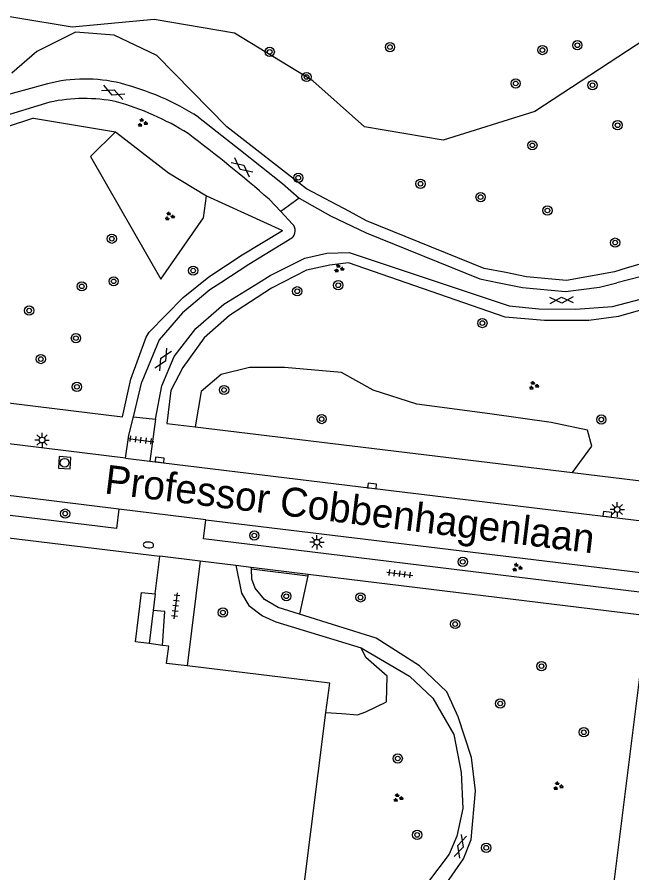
# Model space of a CAD drawing. Extents: x 131000 to 133014, y 396499 to 399001.
# Drawn here: x 131427.1 to 131480.2, y 396949 to 397023 of the extents above; entities that cross this region are included whole.
import ezdxf

# ---------------------------------------------------------------- set-up
doc = ezdxf.new("R2010")
doc.units = 0
for name, color, linetype in [('gg-afsc-hekwerk', 7, 'Continuous'), ('gg-anno-openbare ruimte label', 7, 'Continuous'), ('gg-bbg-hoofdgebouw', 7, 'Continuous'), ('gg-knt-verharding', 7, 'Continuous'), ('gt-grn-groengrens', 7, 'Continuous'), ('gt-grn-weggrens', 7, 'Continuous'), ('gt-symb-boom', 7, 'Continuous'), ('gt-symb-brandkraan', 7, 'Continuous'), ('gt-symb-gesloten verharding', 7, 'Continuous'), ('gt-symb-groenvak', 7, 'Continuous'), ('gt-symb-kolk', 7, 'Continuous'), ('gt-symb-lichtmast', 7, 'Continuous'), ('gt-symb-rioolschacht', 7, 'Continuous'), ('gt-symb-tegel verharding', 7, 'Continuous')]:
    doc.layers.add(name, color=color, linetype=linetype)

# ---------------------------------------------------------------- blocks, each defined once
blk = doc.blocks.new('gt0-BOOM')
at = {"layer": 'gt-symb-boom'}
for radius in [0.4, 0.2]:
    blk.add_circle((0, 0), radius, dxfattribs=at)
blk = doc.blocks.new('gt0-GESVH1')
at = {"layer": 'gt-symb-gesloten verharding'}
for p, q in [((-0.992, -0.261), (0.008, 0.239)), ((0.008, -0.261), (-0.992, 0.239)), ((0.008, 0.239), (1.008, -0.261)), ((1.008, 0.239), (0.008, -0.261))]:
    blk.add_line(p, q, dxfattribs=at)
blk = doc.blocks.new('gt0-GRVAK')
at = {"layer": 'gt-symb-groenvak'}
for p, q in [((-0.11, 0.189), (-0.228, 0.24)), ((-0.182, 0.153), (0.088, 0.153)), ((-0.091, 0.211), (-0.156, 0.322)), ((-0.047, 0.214), (-0.047, 0.393)), ((-0.004, 0.211), (0.061, 0.322)), ((0.015, 0.189), (0.133, 0.24)), ((0.262, -0.052), (0.197, 0.059)), ((0.305, -0.049), (0.305, 0.13)), ((0.349, -0.052), (0.414, 0.059)), ((-0.245, -0.228), (-0.363, -0.177)), ((-0.318, -0.264), (-0.047, -0.264)), ((-0.226, -0.206), (-0.291, -0.095)), ((-0.183, -0.203), (-0.183, -0.024)), ((-0.139, -0.206), (-0.074, -0.095)), ((-0.12, -0.228), (-0.002, -0.177)), ((0.243, -0.074), (0.125, -0.023)), ((0.17, -0.11), (0.441, -0.11)), ((0.368, -0.074), (0.486, -0.023))]:
    blk.add_line(p, q, dxfattribs=at)
blk = doc.blocks.new('gt0-RS')
at = {"layer": 'gt-symb-rioolschacht'}
blk.add_lwpolyline([(-0.5, -0.5), (0.5, -0.5), (0.5, 0.5), (-0.5, 0.5)], close=True, dxfattribs=at)
blk.add_circle((0, 0), 0.375, dxfattribs=at)
blk = doc.blocks.new('gt0-KOLK')
at = {"layer": 'gt-symb-kolk'}
blk.add_lwpolyline([(0, 0), (0.375, 0), (0.375, 0.4), (-0.375, 0.4), (-0.375, 0), (0, 0)], dxfattribs=at)
blk = doc.blocks.new('gt0-TEG1')
at = {"layer": 'gt-symb-tegel verharding'}
for p, q in [((-1.125, 0), (1.125, 0)), ((-0.9, -0.25), (-0.9, 0.25)), ((-0.45, -0.25), (-0.45, 0.25)), ((0, -0.25), (0, 0.25)), ((0.45, -0.25), (0.45, 0.25)), ((0.9, -0.25), (0.9, 0.25))]:
    blk.add_line(p, q, dxfattribs=at)
blk = doc.blocks.new('gt0-LMAST')
at = {"layer": 'gt-symb-lichtmast'}
for p, q in [((-0.182, 0.173), (-0.447, 0.438)), ((-0.005, 0.246), (-0.005, 0.621)), ((0.172, 0.173), (0.437, 0.438)), ((-0.255, -0.004), (-0.63, -0.004)), ((-0.182, -0.181), (-0.447, -0.446)), ((-0.005, -0.254), (-0.005, -0.629)), ((0.437, -0.446), (0.172, -0.181)), ((0.245, -0.004), (0.62, -0.004))]:
    blk.add_line(p, q, dxfattribs=at)
blk.add_circle((-0.005, -0.004), 0.25, dxfattribs=at)
blk = doc.blocks.new('gt0-BR')
at = {"layer": 'gt-symb-brandkraan'}
for centre, radius, start, end in [((-0.244, 0), 0.206, 107.56694, 252.43307), ((0.599, -2.664), 3, 106.89205, 107.56694), ((0, -0.691), 0.938, 73.10799, 106.89205), ((-0.599, -2.664), 3, 72.43309, 73.10799), ((0.244, 0), 0.206, 287.56695, 72.43309), ((0.599, 2.664), 3, 252.43307, 253.10797), ((0, 0.691), 0.938, 253.10797, 286.89206), ((-0.599, 2.664), 3, 286.89206, 287.56695)]:
    blk.add_arc(centre, radius, start, end, dxfattribs=at)

msp = doc.modelspace()

# ---------------------------------------------------------------- linework, layer by layer
at = {"layer": 'gg-afsc-hekwerk'}
msp.add_line((131481.516, 396971.242), (131478.089, 396943.856), dxfattribs=at)
at = {"layer": 'gg-bbg-hoofdgebouw'}
for p, q in [((131439.42, 396976.34), (131408.31, 396980.14)), ((131439.02, 396973.11), (131439.42, 396976.34)), ((131439.661, 396968.664), (131438.498, 396968.82)), ((131451.59, 396945.58), (131453.778, 396962.856))]:
    msp.add_line(p, q, dxfattribs=at)
for points in [[(131438.498, 396968.82), (131437.31, 396968.98), (131437.83, 396973.25), (131439.02, 396973.11)], [(131441.789, 396966.894), (131440.01, 396967.11), (131440.21, 396968.59), (131439.661, 396968.664)], [(131453.778, 396962.856), (131454.1, 396965.4), (131441.789, 396966.894)]]:
    msp.add_lwpolyline(points, dxfattribs=at)
at = {"layer": 'gg-knt-verharding'}
for p, q in [((131429.917, 397015.598), (131425.148, 397014.157)), ((131449.878, 397006.145), (131448.877, 397007.211)), ((131450.879, 397005.078), (131449.878, 397006.145)), ((131437.162, 396988.422), (131437.877, 396991.44)), ((131439.048, 396988.214), (131439.592, 396991.091)), ((131437.162, 396988.422), (131439.048, 396988.214)), ((131435.888, 396980.452), (131375.474, 396987.821)), ((131439.048, 396988.214), (131438.566, 396984.598)), ((131436.457, 396984.835), (131438.566, 396984.598)), ((131443.4, 396979.525), (131435.888, 396980.452)), ((131443.4, 396979.525), (131495.91, 396973.157)), ((131442.895, 396975.983), (131441.789, 396966.894)), ((131442.895, 396975.983), (131445.987, 396975.604)), ((131445.987, 396975.604), (131447.322, 396975.44)), ((131447.33, 396975.29), (131447.322, 396975.44)), ((131447.322, 396975.44), (131452.248, 396974.835)), ((131452.248, 396974.835), (131481.516, 396971.242)), ((131439.02, 396973.11), (131438.848, 396971.696)), ((131438.848, 396971.696), (131438.498, 396968.82))]:
    msp.add_line(p, q, dxfattribs=at)
for points in [[(131429.722, 397017.197), (131425.492, 397016.025), (131421.333, 397014.425)], [(131442.751, 397014.314), (131446.39, 397011.457), (131450.016, 397008.577), (131451.461, 397007.324)], [(131451.461, 397007.324), (131454.164, 397005.779), (131457.259, 397004.309), (131467.071, 397000.342), (131468.741, 397000)], [(131450.83, 397003.855), (131447.106, 397001.579), (131444.684, 397000)], [(131499.907, 397002.029), (131499.258, 397002.075), (131498.195, 397002.302), (131496.438, 397002.83), (131494.442, 397003.041), (131491.581, 397002.92), (131487.199, 397002.212), (131484.439, 397001.597), (131481.049, 397000.536), (131478.897, 397000)], [(131447.956, 397000), (131448.952, 397000.615), (131451.945, 397002.13), (131453.84, 397002.555), (131455.782, 397002.617), (131463.634, 397000)], [(131444.684, 397000), (131443.753, 396999.393), (131441.39, 396997.396), (131439.362, 396995.064), (131437.877, 396991.44)], [(131439.592, 396991.091), (131440.648, 396993.623), (131442.529, 396996.056), (131444.945, 396998.14), (131447.956, 397000)], [(131463.634, 397000), (131469.604, 396998.01), (131472.172, 396997.74), (131475.349, 396997.71), (131478.525, 396997.943), (131481.604, 396998.764), (131484.765, 396999.793), (131485.723, 397000)], [(131468.741, 397000), (131470.763, 396999.586), (131474.466, 396999.254), (131477.404, 396999.628), (131478.897, 397000)], [(131436.457, 396984.835), (131400.121, 396989.316), (131372.002, 396992.712)], [(131436.457, 396984.835), (131436.736, 396986.826), (131437.162, 396988.422)], [(131435.888, 396980.452), (131435.685, 396978.766), (131375.349, 396986.141), (131375.474, 396987.821)], [(131438.566, 396984.598), (131457.733, 396982.244), (131496.298, 396977.583)], [(131495.91, 396973.157), (131495.686, 396971.461), (131443.206, 396977.866), (131443.4, 396979.525)], [(131439.42, 396976.34), (131439.428, 396976.409), (131442.895, 396975.983)], [(131445.987, 396975.604), (131446.47, 396973.17), (131447.11, 396972.11), (131448.3, 396971.22), (131449.44, 396970.69), (131456.82, 396968.45)], [(131451.479, 396971.373), (131449.65, 396971.95), (131448.46, 396972.64), (131447.66, 396973.61), (131447.38, 396974.38), (131447.33, 396975.29)], [(131453.4, 396937.94), (131454.73, 396939.27), (131457.71, 396941.13), (131460.48, 396943.13), (131463.95, 396947.77), (131465.67, 396950.21), (131466.33, 396951.89), (131466.69, 396956.11), (131466.36, 396958.97), (131465.19, 396962.49), (131464.21, 396964.65), (131461.87, 396966.91), (131458.12, 396969.28), (131451.479, 396971.373)], [(131456.82, 396968.45), (131461, 396966.01), (131463.02, 396964.12), (131464.81, 396960.97), (131465.45, 396957.68), (131465.61, 396954.58), (131465.09, 396952.19), (131464.41, 396950.63), (131460.69, 396945.68), (131458.86, 396943.55), (131456.03, 396941.6), (131453.25, 396939.87), (131451.5, 396937.86), (131448.87, 396934.03), (131446.76, 396931.53), (131444.05, 396930.33), (131441.21, 396930.32), (131438.65, 396931), (131436.95, 396932.94), (131434.85, 396935.52)]]:
    msp.add_lwpolyline(points, dxfattribs=at)
for centre, radius, start, end in [((131432.95, 397004.637), 12.968, 76.27603, 104.4146), ((131430.498, 396995.308), 22.613, 57.19054, 75.84786), ((131432.895, 397002.088), 13.835, 78.40446, 102.43123), ((131429.322, 396992.939), 23.573, 57.87456, 74.36396), ((131361.893, 396907.122), 132.605, 49.00727, 52.91266), ((131450.277, 397004.49), 0.842, 311.08285, 44.32844)]:
    msp.add_arc(centre, radius, start, end, dxfattribs=at)
at = {"layer": 'gt-grn-groengrens'}
for p, q in [((131428.506, 397014.238), (131435.605, 397013.056)), ((131443.464, 397007.522), (131450.03, 397004.509)), ((131442.484, 396987.543), (131475.084, 396983.592)), ((131475.084, 396983.592), (131485.855, 396982.285)), ((131447.33, 396975.29), (131452.214, 396974.684)), ((131452.214, 396974.684), (131451.479, 396971.373)), ((131452.248, 396974.835), (131452.214, 396974.684))]:
    msp.add_line(p, q, dxfattribs=at)
for points in [[(131509.632, 397013.919), (131499.245, 397012.323), (131494.453, 397012.323), (131488.341, 397014.637), (131484.21, 397019.596), (131481.402, 397021.084), (131471.82, 397014.802), (131463.889, 397012.323), (131457.116, 397013.48), (131452.655, 397017.447), (131445.881, 397021.58), (131438.943, 397022.737), (131431.838, 397022.076), (131417.231, 397024.545)], [(131482.488, 397002.067), (131479.718, 397001.249), (131478.71, 397000.934), (131474.555, 397000.2), (131471.113, 397000.514), (131469.309, 397000.892), (131467.441, 397001.228), (131457.284, 397005.341), (131455.815, 397006.16), (131452.1, 397008.111), (131445.217, 397013.463), (131439.152, 397019.633), (131435.479, 397021.395), (131432.143, 397021.668), (131428.785, 397019.989), (131426.623, 397018.122)], [(131428.506, 397014.238), (131423.662, 397012.626), (131421.513, 397011.42), (131417.612, 397008.086), (131414.562, 397005.979), (131411.096, 397003.901), (131407.194, 397002.057), (131403.354, 397000.547), (131401.327, 397000.071), (131399.665, 396999.756), (131397.659, 396999.767), (131395.166, 397000.02), (131384.221, 397005.208), (131371.605, 397011.289), (131366.974, 397014.126), (131360.196, 397019.253), (131359.171, 397019.76), (131357.448, 397020.257), (131354.763, 397020.308), (131334.951, 397020.885), (131333.532, 397021.128), (131331.526, 397020.845), (131328.881, 397018.828), (131327.321, 397017.339)], [(131435.605, 397013.056), (131433.445, 397010.917), (131439.513, 397000.315), (131443.192, 397005.622), (131443.464, 397007.522)], [(131435.605, 397013.056), (131440.179, 397009.508), (131443.464, 397007.522)], [(131424.199, 396989.873), (131436.185, 396988.421), (131436.906, 396991.68), (131438.234, 396995.308), (131438.497, 396995.723), (131441.426, 396998.723), (131443.666, 397000.527), (131446.533, 397002.401), (131450.03, 397004.509)], [(131485.355, 396998.896), (131479.058, 396997.092), (131476.485, 396996.747), (131472.67, 396996.747), (131469.258, 396997.034), (131455.711, 397001.722), (131454.114, 397001.516), (131452.092, 397001.09), (131449.059, 396999.528), (131445.451, 396997.172), (131443.256, 396995.242), (131441.407, 396992.68), (131440.368, 396990.701), (131440.029, 396987.839), (131442.484, 396987.543)], [(131475.084, 396983.592), (131476.759, 396985.87), (131476.369, 396987.266), (131473.244, 396987.936), (131467.943, 396988.662), (131461.637, 396989.499), (131457.843, 396990.728), (131455.108, 396992.235), (131450.198, 396992.682), (131447.184, 396992.682), (131444.729, 396992.068), (131442.999, 396990.616), (131442.484, 396987.543)], [(131439.661, 396968.664), (131439.851, 396971.59), (131438.848, 396971.696)], [(131453.778, 396962.856), (131455.146, 396962.788), (131456.506, 396962.659), (131457.219, 396962.918), (131459.001, 396963.792), (131459.065, 396965.995), (131457.219, 396967.615), (131456.82, 396968.45)]]:
    msp.add_lwpolyline(points, dxfattribs=at)
at = {"layer": 'gt-grn-weggrens'}
msp.add_line((131451.461, 397007.324), (131449.878, 397006.145), dxfattribs=at)

# ---------------------------------------------------------------- block references
at = {"layer": 'gt-symb-boom'}
for p in [(131475.497, 397020.525), (131448.916, 397019.95), (131459.307, 397020.364), (131472.477, 397020.111), (131452.098, 397017.782), (131470.168, 397017.223), (131476.807, 397017.078), (131478.972, 397013.612), (131471.611, 397011.878), (131451.386, 397009.073), (131461.942, 397008.556), (131467.138, 397007.401), (131472.91, 397006.245), (131435.277, 397003.808), (131478.762, 397003.47), (131442.305, 397001.049), (131432.68, 396999.692), (131435.432, 397000.125), (131428.133, 396997.597), (131467.291, 396996.519), (131432.174, 396995.214), (131429.144, 396993.409), (131432.256, 396991.01), (131444.975, 396990.737), (131477.569, 396988.178), (131431.245, 396980.053), (131447.587, 396978.161), (131465.598, 396975.887), (131450.349, 396972.911), (131456.762, 396972.816), (131444.873, 396971.504), (131464.941, 396970.512), (131461.655, 396952.291), (131467.622, 396951.179)]:
    msp.add_blockref('gt0-BOOM', p, dxfattribs=at)
for p, rotation in [((131454.834, 396999.786), 172.93185994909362), ((131451.293, 396999.266), 172.93185994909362), ((131453.405, 396988.224), 172.93185994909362), ((131472.397, 396966.869), 90), ((131468.828, 396963.643), 90), ((131476.055, 396961.16), 90), ((131459.977, 396958.893), -107.76432337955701)]:
    msp.add_blockref('gt0-BOOM', p, dxfattribs=dict(at, rotation=rotation))
at = {"layer": 'gt-symb-brandkraan', "rotation": -4.620898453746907}
msp.add_blockref('gt0-BR', (131438.441, 396977.347), dxfattribs=at)
at = {"layer": 'gt-symb-gesloten verharding'}
for p, rotation in [((131435.391, 397016.463), -22.95036300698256), ((131446.522, 397009.988), -38.22155685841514), ((131474.125, 396998.511), 1.834672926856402), ((131439.697, 396993.366), 59.40956459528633), ((131465.384, 396951.298), 73.08678228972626)]:
    msp.add_blockref('gt0-GESVH1', p, dxfattribs=dict(at, rotation=rotation))
at = {"layer": 'gt-symb-groenvak'}
for p in [(131437.909, 397013.827), (131440.252, 397005.744), (131454.891, 397001.238), (131471.715, 396991.112), (131470.274, 396975.4), (131473.815, 396956.51), (131459.992, 396955.486)]:
    msp.add_blockref('gt0-GRVAK', p, dxfattribs=at)
at = {"layer": 'gt-symb-kolk'}
for p, rotation in [((131439.384, 396984.496), -7.103995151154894), ((131457.733, 396982.244), -6.9978950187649), ((131478.065, 396979.79), -6.883795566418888)]:
    msp.add_blockref('gt0-KOLK', p, dxfattribs=dict(at, rotation=rotation))
at = {"layer": 'gt-symb-lichtmast'}
for p in [(131429.255, 396986.416), (131478.947, 396980.411), (131453, 396977.584)]:
    msp.add_blockref('gt0-LMAST', p, dxfattribs=at)
at = {"layer": 'gt-symb-rioolschacht', "rotation": -4.046518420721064}
msp.add_blockref('gt0-RS', (131431.2, 396984.45), dxfattribs=at)
at = {"layer": 'gt-symb-tegel verharding'}
for p, rotation in [((131437.786, 396986.407), -7.125016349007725), ((131460.151, 396974.854), -7.125016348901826), ((131440.799, 396972.082), 83.05258934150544)]:
    msp.add_blockref('gt0-TEG1', p, dxfattribs=dict(at, rotation=rotation))

# ---------------------------------------------------------------- texts
at = {"layer": 'gg-anno-openbare ruimte label'}
msp.add_text('Professor Cobbenhagenlaan', height=2.5, rotation=353, dxfattribs=at).set_placement((131434.569, 396981.806))

doc.saveas('drawing.dxf')
